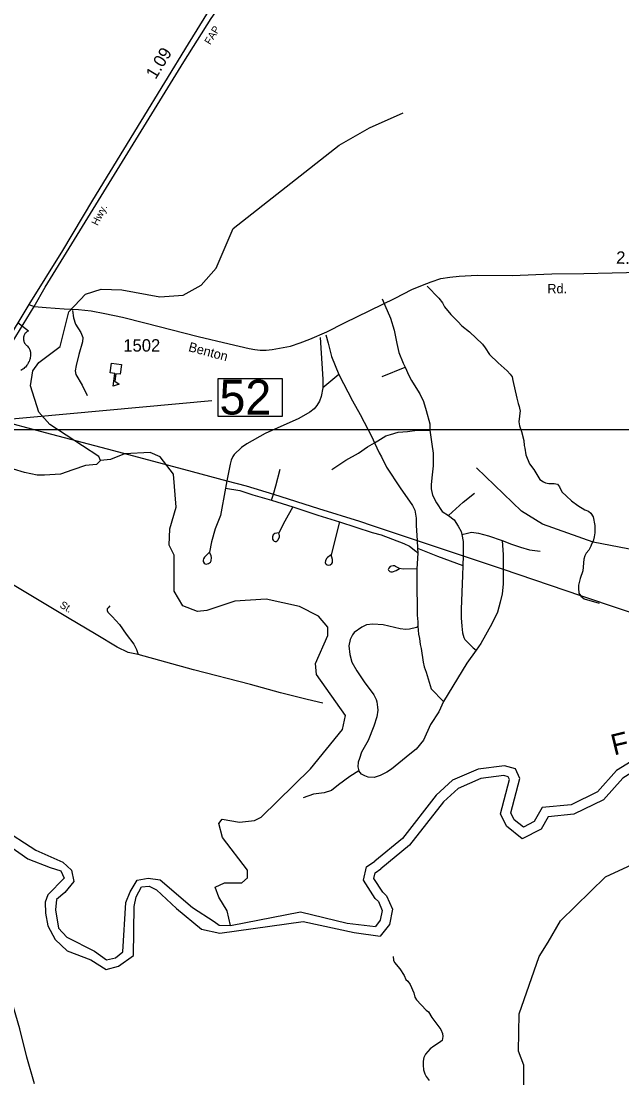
# Model space of a CAD drawing. Extents: x 2104537 to 2336408, y 34176 to 229611.
# Drawn here: x 2223841 to 2229888, y 93694 to 104325 of the extents above; entities that cross this region are included whole.
import ezdxf

# ---------------------------------------------------------------- set-up
doc = ezdxf.new("R2010")
doc.units = 0
for name, color, linetype in [('Exist Cultural Educational Facility Middle CELL', 7, 'Continuous'), ('Exist Hydrographic Creek Single Shore', 7, 'Continuous'), ('Exist Hydrographic Misc Water Feature', 7, 'Continuous'), ('Exist Hydrographic River Shore', 7, 'Continuous'), ('Exist Hydrographic River Shore Label', 7, 'Continuous'), ('Exist Road Non-System Type 51', 7, 'Continuous'), ('Exist Road Non-System Type 51 Label', 7, 'Continuous'), ('Exist Road Primary NC Attributed', 7, 'Continuous'), ('Exist Road Primary US Divided Attributed', 7, 'Continuous'), ('Exist Road Primary US Label', 7, 'Continuous'), ('Exist Road Primary US Mileage Hundredths English Label', 7, 'Continuous'), ('Exist Road Primary US Shield CELL', 7, 'Continuous'), ('Exist Road Primary US Structure Standard Bridge Number Label', 7, 'Continuous'), ('Exist Road Secondary Mileage Hundredths English Label', 7, 'Continuous'), ('Exist Road Secondary Type 51 Attributed', 7, 'Continuous'), ('Exist Road Secondary Type 51 Label', 7, 'Continuous'), ('Exist Road Secondary Type 51 Number Label', 7, 'Continuous'), ('Exist Utilities Electrical Transmission Line', 7, 'Continuous'), ('Map Preparation Inset Cut Line', 7, 'Continuous')]:
    doc.layers.add(name, color=color, linetype=linetype)

msp = doc.modelspace()

# ---------------------------------------------------------------- linework, layer by layer
at = {"layer": 'Exist Cultural Educational Facility Middle CELL'}
msp.add_lwpolyline([(2224853, 100869), (2224840, 100772), (2224794, 100778), (2224784, 100704), (2224828, 100674), (2224768, 100652), (2224785, 100780), (2224739, 100786), (2224752, 100883)], close=True, dxfattribs=at)
at = {"layer": 'Exist Hydrographic Creek Single Shore'}
for points in [[(2225948, 95227), (2225917, 95373), (2225830, 95511), (2225795, 95611), (2225887, 95655), (2226062, 95655), (2226120, 95707), (2226119, 95782), (2225867, 96112), (2225833, 96253), (2225866, 96295), (2226041, 96266), (2226191, 96283), (2226257, 96317), (2226754, 96803), (2227076, 97197), (2227108, 97338), (2226814, 97753), (2226805, 97862), (2226928, 98145), (2226927, 98227), (2226835, 98337), (2226642, 98436), (2226309, 98508), (2225992, 98488), (2225710, 98395), (2225618, 98387), (2225468, 98442), (2225383, 98591), (2225381, 98952), (2225330, 99052), (2225337, 99216), (2225402, 99434), (2225375, 99766), (2225241, 99942), (2225141, 99984), (2224882, 99972), (2224741, 99913), (2224641, 99905)], [(2224641, 99905), (2224600, 99863), (2224491, 99854), (2224362, 99810), (2224238, 99766), (2224076, 99758), (2224002, 99757), (2223877, 99785), (2223764, 99818)], [(2231570, 96090), (2231446, 96170), (2231347, 96328), (2231347, 96536), (2231434, 96667), (2231466, 96801), (2231561, 97485), (2231422, 98209), (2231337, 98407), (2230834, 98785), (2230541, 98902), (2229598, 99084), (2229089, 99264), (2228879, 99396), (2228426, 99832)]]:
    msp.add_lwpolyline(points, dxfattribs=at)
at = {"layer": 'Exist Hydrographic Misc Water Feature'}
msp.add_line((2227347, 103250), (2227688, 103402), dxfattribs=at)
for points in [[(2224641, 99905), (2224624, 99944), (2224130, 100266), (2224021, 100392), (2223936, 100656), (2223960, 100807), (2224018, 100891), (2224233, 101051), (2224322, 101400), (2224488, 101578), (2224646, 101627), (2224854, 101623), (2225238, 101550), (2225471, 101568), (2225654, 101670), (2225803, 101838), (2225975, 102238), (2227044, 103077), (2227347, 103250)], [(2228902, 93498), (2228900, 93822), (2228849, 93961), (2228854, 94338), (2229057, 94915), (2229148, 95058), (2229271, 95275), (2229724, 95715), (2230564, 96105)]]:
    msp.add_lwpolyline(points, dxfattribs=at)
at = {"layer": 'Exist Hydrographic River Shore'}
for points in [[(2230564, 96105), (2230563, 96244), (2230686, 96501), (2230684, 96718), (2230516, 96891), (2230257, 96939), (2230024, 96904), (2229834, 96786), (2229644, 96570), (2229378, 96441), (2229087, 96414), (2229005, 96271), (2228897, 96214), (2228805, 96288), (2228771, 96361), (2228860, 96704), (2228817, 96803), (2228708, 96834), (2228442, 96800), (2228185, 96690), (2228020, 96539), (2227681, 96103), (2227402, 95875)], [(2230466, 96068), (2230465, 96266), (2230588, 96523), (2230586, 96677), (2230467, 96800), (2230256, 96839), (2230059, 96810), (2229898, 96710), (2229705, 96490), (2229405, 96345), (2229147, 96320), (2229076, 96197), (2228886, 96097), (2228726, 96226), (2228667, 96351), (2228756, 96695), (2228745, 96721), (2228700, 96734), (2228468, 96704), (2228239, 96606), (2228093, 96472), (2227752, 96034), (2227462, 95798)], [(2223476, 96199), (2223909, 95898), (2224133, 95809), (2224242, 95776), (2224275, 95703), (2224110, 95535), (2224083, 95460), (2224087, 95350), (2224110, 95224), (2224183, 95086), (2224305, 94970), (2224542, 94881), (2224698, 94785), (2224823, 94818), (2224972, 94924), (2224978, 95416), (2224998, 95515), (2225054, 95617), (2225129, 95621), (2225203, 95584), (2225404, 95399), (2225658, 95191), (2225843, 95148)], [(2223638, 96212), (2223988, 95984), (2224262, 95865), (2224348, 95782), (2224371, 95670), (2224282, 95558), (2224196, 95489), (2224189, 95383), (2224219, 95198), (2224302, 95109), (2224579, 94967), (2224701, 94881), (2224793, 94901), (2224866, 94960), (2224897, 95458), (2224938, 95565), (2225011, 95683), (2225119, 95704), (2225242, 95687), (2225566, 95409), (2225783, 95267), (2225835, 95230), (2225948, 95227)], [(2227405, 95498), (2227286, 95681), (2227319, 95815), (2227402, 95875)], [(2227481, 95562), (2227392, 95699), (2227406, 95756), (2227462, 95798)], [(2227405, 95498), (2227438, 95467), (2227477, 95378), (2227457, 95279), (2227407, 95216)], [(2227481, 95562), (2227519, 95526), (2227580, 95390), (2227549, 95237), (2227456, 95120)], [(2225948, 95227), (2226655, 95363), (2227123, 95251), (2227407, 95216)], [(2225843, 95148), (2226681, 95267), (2227193, 95155), (2227456, 95120)]]:
    msp.add_lwpolyline(points, dxfattribs=at)
at = {"layer": 'Exist Road Non-System Type 51'}
for p, q in [((2227475, 101532), (2227503, 101468)), ((2227475, 100751), (2227708, 100843)), ((2227039, 100769), (2226879, 100636)), ((2225912, 99701), (2225898, 99627)), ((2226363, 99505), (2226381, 99565)), ((2226363, 99505), (2226576, 99439)), ((2227045, 99286), (2226961, 98955)), ((2227827, 99101), (2227831, 99024)), ((2227831, 99024), (2227834, 98971)), ((2227834, 98971), (2227826, 98814)), ((2228291, 98945), (2228288, 98848))]:
    msp.add_line(p, q, dxfattribs=at)
for points in [[(2227929, 101658), (2228045, 101537), (2228083, 101492), (2228102, 101450), (2228166, 101374), (2228236, 101304), (2228277, 101259), (2228356, 101199), (2228484, 101075), (2228513, 101037), (2228557, 100971), (2228643, 100887), (2228735, 100806), (2228764, 100774), (2228785, 100745), (2228790, 100709), (2228831, 100532), (2228844, 100478), (2228855, 100449), (2228860, 100415), (2228864, 100409), (2228850, 100295), (2228857, 100253), (2228878, 100197), (2228901, 100106), (2228906, 100054), (2228913, 100030), (2228923, 99962), (2228959, 99872), (2229001, 99815), (2229061, 99712), (2229098, 99689), (2229118, 99680), (2229153, 99673), (2229206, 99672), (2229241, 99665), (2229261, 99640), (2229285, 99588), (2229330, 99544), (2229381, 99499), (2229445, 99451), (2229514, 99409), (2229554, 99396), (2229577, 99374), (2229600, 99339), (2229616, 99250), (2229616, 99178), (2229609, 99137), (2229598, 99094), (2229581, 99062), (2229576, 99044), (2229555, 99004), (2229530, 98973), (2229517, 98945), (2229505, 98912), (2229497, 98796), (2229469, 98717), (2229453, 98651), (2229452, 98619), (2229456, 98571), (2229471, 98548)], [(2227503, 101468), (2227560, 101335), (2227595, 101216), (2227623, 101082), (2227644, 100991), (2227686, 100885), (2227708, 100843)], [(2224357, 101413), (2224367, 101340), (2224389, 101275), (2224442, 101191), (2224461, 101141), (2224458, 101097), (2224423, 100972), (2224395, 100860), (2224386, 100807), (2224392, 100769), (2224455, 100663), (2224505, 100560)], [(2226850, 101141), (2226878, 100722), (2226879, 100636)], [(2226907, 101170), (2226932, 101086), (2226967, 100951), (2227039, 100769)], [(2227708, 100843), (2227743, 100758), (2227771, 100709), (2227813, 100639), (2227855, 100575), (2227890, 100498), (2227919, 100406), (2227954, 100273), (2227954, 100209)], [(2227039, 100769), (2227176, 100506), (2227255, 100367), (2227371, 100144), (2227398, 100083)], [(2226879, 100636), (2226863, 100549), (2226845, 100502), (2226818, 100459), (2226790, 100424), (2226749, 100391), (2226637, 100327), (2226297, 100176), (2226112, 100072), (2226058, 100034), (2225987, 99966), (2225971, 99945), (2225954, 99908), (2225944, 99867), (2225912, 99701)], [(2227398, 100083), (2227433, 100104), (2227511, 100153), (2227560, 100167), (2227637, 100188), (2227729, 100195), (2227827, 100209), (2227954, 100209)], [(2227954, 100209), (2227975, 100069), (2227989, 99977), (2227989, 99900), (2227989, 99851), (2227975, 99731), (2227968, 99661), (2227968, 99618), (2227982, 99555), (2228024, 99478), (2228080, 99393), (2228144, 99351)], [(2226969, 99815), (2227110, 99907), (2227236, 99977), (2227328, 100041), (2227398, 100083)], [(2227398, 100083), (2227444, 99980), (2227469, 99940), (2227520, 99838), (2227658, 99630), (2227780, 99451), (2227806, 99406), (2227818, 99324), (2227818, 99250), (2227827, 99101)], [(2226381, 99565), (2226406, 99651), (2226448, 99818)], [(2225898, 99627), (2225847, 99352), (2225796, 99218), (2225758, 99087), (2225736, 98981)], [(2225898, 99627), (2226044, 99602), (2226175, 99559), (2226363, 99505)], [(2228144, 99351), (2228291, 99485), (2228404, 99576)], [(2226576, 99439), (2226495, 99294), (2226434, 99176)], [(2226576, 99439), (2226829, 99353), (2227045, 99286)], [(2228144, 99351), (2228200, 99309), (2228242, 99245), (2228270, 99189), (2228277, 99161)], [(2227045, 99286), (2227376, 99180), (2227464, 99158), (2227693, 99070), (2227752, 99041), (2227816, 98994), (2227834, 98971)], [(2226434, 99176), (2226395, 99169), (2226379, 99155), (2226373, 99135), (2226373, 99113), (2226379, 99102), (2226387, 99093), (2226399, 99089), (2226409, 99090), (2226419, 99096), (2226428, 99106), (2226441, 99136), (2226441, 99145), (2226434, 99176)], [(2228277, 99161), (2228334, 99175), (2228376, 99182), (2228446, 99175), (2228545, 99147), (2228685, 99098)], [(2228277, 99161), (2228291, 99091), (2228291, 98950), (2228291, 98945)], [(2228685, 99098), (2228777, 99062), (2228868, 99034), (2228960, 99006), (2229065, 98992)], [(2228685, 99098), (2228692, 98957), (2228692, 98810)], [(2225736, 98981), (2225688, 98931), (2225677, 98915), (2225674, 98902), (2225675, 98888), (2225685, 98871), (2225694, 98865), (2225703, 98863), (2225727, 98867), (2225747, 98883), (2225754, 98896), (2225758, 98927), (2225755, 98945), (2225736, 98981)], [(2227831, 99024), (2228031, 98943), (2228288, 98848)], [(2225020, 97952), (2224918, 97973), (2224807, 98026), (2224598, 98154), (2224307, 98324), (2223773, 98647), (2223502, 98804), (2223299, 98928)], [(2226961, 98955), (2226925, 98930), (2226916, 98917), (2226906, 98896), (2226903, 98877), (2226905, 98868), (2226912, 98860), (2226922, 98854), (2226931, 98852), (2226951, 98855), (2226968, 98868), (2226974, 98877), (2226977, 98888), (2226977, 98910), (2226961, 98955)], [(2227649, 98817), (2227611, 98838), (2227598, 98844), (2227585, 98845), (2227569, 98843), (2227556, 98837), (2227542, 98822), (2227537, 98808), (2227540, 98800), (2227553, 98788), (2227563, 98785), (2227580, 98785), (2227616, 98798), (2227649, 98817)], [(2227826, 98814), (2227688, 98812), (2227649, 98817)], [(2227826, 98814), (2227825, 98706), (2227828, 98354), (2227830, 98308), (2227834, 98287), (2227836, 98237)], [(2228288, 98848), (2228284, 98746), (2228270, 98408), (2228270, 98320), (2228277, 98239), (2228284, 98172), (2228298, 98123), (2228306, 98102), (2228341, 98070), (2228390, 98021), (2228421, 97998)], [(2228692, 98810), (2228692, 98802), (2228692, 98661), (2228685, 98563), (2228664, 98478), (2228636, 98380), (2228580, 98260), (2228467, 98063), (2228421, 97998)], [(2229471, 98548), (2229476, 98541), (2229508, 98512), (2229659, 98469)], [(2224735, 98444), (2224716, 98423), (2224708, 98411), (2224707, 98396), (2224714, 98378), (2224759, 98334), (2224831, 98253), (2224898, 98159), (2224975, 98058), (2225004, 98004), (2225020, 97952)], [(2227836, 98237), (2227820, 98224), (2227752, 98206), (2227715, 98203), (2227656, 98211), (2227485, 98252), (2227382, 98258), (2227318, 98250), (2227270, 98228), (2227194, 98175), (2227176, 98151), (2227155, 98105), (2227139, 98040), (2227150, 97953), (2227171, 97875), (2227222, 97789), (2227293, 97678), (2227390, 97548), (2227414, 97500), (2227421, 97476), (2227430, 97423), (2227431, 97393), (2227421, 97324), (2227392, 97231), (2227333, 97086), (2227268, 96970), (2227247, 96907), (2227235, 96871), (2227229, 96824), (2227240, 96784)], [(2227836, 98237), (2227842, 98158), (2227851, 98114), (2227859, 98053), (2227868, 98013), (2227888, 97875), (2227897, 97830), (2227918, 97775), (2227968, 97606), (2228094, 97479)], [(2226877, 97464), (2226721, 97501), (2226452, 97568), (2226151, 97651), (2225576, 97800), (2225020, 97952)], [(2228421, 97998), (2228327, 97866), (2228094, 97479)], [(2228094, 97479), (2228045, 97377), (2227961, 97247), (2227890, 97092), (2227817, 97001), (2227753, 96949), (2227569, 96800), (2227522, 96769), (2227457, 96735), (2227395, 96715), (2227336, 96718), (2227300, 96732), (2227268, 96748), (2227240, 96784)], [(2227240, 96784), (2227150, 96727), (2227035, 96642), (2226964, 96585), (2226892, 96560), (2226786, 96547), (2226680, 96512)], [(2227585, 94913), (2227588, 94876), (2227598, 94853), (2227652, 94790), (2227696, 94725), (2227715, 94682), (2227734, 94668), (2227757, 94633), (2227795, 94550), (2227804, 94506), (2227821, 94477), (2227920, 94373), (2227942, 94358), (2227976, 94301), (2228067, 94181), (2228082, 94140), (2228085, 94110), (2228078, 94070), (2228053, 94049), (2227994, 94013), (2227958, 93986), (2227912, 93933), (2227895, 93897), (2227888, 93862), (2227887, 93822), (2227891, 93775), (2227905, 93733), (2227918, 93707), (2227949, 93666)]]:
    msp.add_lwpolyline(points, dxfattribs=at)
at = {"layer": 'Exist Road Primary NC Attributed'}
msp.add_lwpolyline([(2223975, 93632), (2223900, 93902), (2223829, 94188), (2223717, 94565), (2223584, 95024), (2223521, 95228), (2223440, 95435), (2223348, 95619), (2223266, 95753)], dxfattribs=at)
at = {"layer": 'Exist Road Primary US Divided Attributed'}
for points in [[(2227498, 105848), (2227141, 105674), (2226898, 105533), (2226639, 105362), (2226441, 105204), (2226286, 105071), (2226101, 104886), (2225889, 104641), (2225812, 104545), (2225723, 104421), (2225523, 104095), (2225047, 103318), (2224561, 102522), (2224257, 102016), (2223919, 101473)], [(2223973, 101453), (2224082, 101648), (2225479, 103915), (2225753, 104350), (2225864, 104510), (2225992, 104673), (2226155, 104851), (2226244, 104940), (2226382, 105061), (2226582, 105222), (2226764, 105355), (2227146, 105590), (2227536, 105767)], [(2223919, 101473), (2223670, 101061), (2223539, 100838), (2223408, 100633), (2223184, 100270)], [(2223235, 100244), (2223378, 100500), (2223571, 100809), (2223714, 101031), (2223973, 101453)]]:
    msp.add_lwpolyline(points, dxfattribs=at)
at = {"layer": 'Exist Road Primary US Shield CELL'}
msp.add_lwpolyline([(2223808, 101292), (2223914, 101208), (2223912, 101207), (2223906, 101204), (2223902, 101201), (2223894, 101196), (2223891, 101193), (2223888, 101190), (2223885, 101187), (2223883, 101184), (2223880, 101180), (2223877, 101176), (2223874, 101171), (2223872, 101167), (2223869, 101158), (2223867, 101153), (2223866, 101148), (2223865, 101139), (2223865, 101134), (2223865, 101130), (2223865, 101125), (2223865, 101120), (2223866, 101116), (2223867, 101112), (2223868, 101107), (2223870, 101101), (2223872, 101095), (2223877, 101086), (2223884, 101076), (2223888, 101071), (2223892, 101066), (2223899, 101061), (2223903, 101058), (2223907, 101054), (2223913, 101046), (2223916, 101042), (2223919, 101038), (2223921, 101034), (2223924, 101030), (2223926, 101026), (2223929, 101017), (2223932, 101008), (2223933, 101003), (2223935, 100993), (2223936, 100987), (2223937, 100977), (2223937, 100965), (2223936, 100953), (2223934, 100940), (2223932, 100931), (2223929, 100922), (2223927, 100914), (2223922, 100902), (2223917, 100893), (2223912, 100883), (2223908, 100876), (2223904, 100870), (2223898, 100862), (2223891, 100854), (2223884, 100845), (2223877, 100839), (2223869, 100831), (2223864, 100827), (2223857, 100822), (2223847, 100815), (2223837, 100810)], dxfattribs=at)
at = {"layer": 'Exist Road Primary US Structure Standard Bridge Number Label'}
msp.add_line((2223499, 100300), (2225760, 100508), dxfattribs=at)
msp.add_lwpolyline([(2225825, 100729), (2226469, 100729), (2226469, 100347), (2225825, 100347)], close=True, dxfattribs=at)
at = {"layer": 'Exist Road Secondary Type 51 Attributed'}
for points in [[(2223973, 101453), (2224092, 101443), (2224274, 101431), (2224418, 101424), (2224546, 101409), (2224683, 101385), (2224863, 101346), (2225085, 101289), (2225622, 101152), (2225936, 101078), (2226137, 101032), (2226194, 101022), (2226248, 101016), (2226309, 101014), (2226368, 101021), (2226442, 101034), (2226552, 101056), (2226649, 101087), (2226747, 101124), (2226918, 101198), (2227095, 101291), (2227608, 101537), (2227774, 101624), (2227883, 101669), (2227970, 101703), (2228067, 101735), (2228156, 101749), (2228251, 101758), (2228433, 101768), (2228783, 101766), (2229184, 101782), (2229507, 101786), (2229790, 101794), (2230078, 101800)], [(2223919, 101473), (2223973, 101453)]]:
    msp.add_lwpolyline(points, dxfattribs=at)
at = {"layer": 'Exist Utilities Electrical Transmission Line'}
for p, q in [((2227827, 99101), (2228291, 98945)), ((2228291, 98945), (2228692, 98810)), ((2228692, 98810), (2229471, 98548))]:
    msp.add_line(p, q, dxfattribs=at)
for points in [[(2223579, 100322), (2224085, 100186), (2224707, 100023), (2225475, 99816), (2225912, 99701)], [(2225912, 99701), (2226107, 99650), (2226381, 99565)], [(2226381, 99565), (2226835, 99423), (2227248, 99295), (2227375, 99252), (2227827, 99101)], [(2229471, 98548), (2235593, 96492), (2239870, 95075)]]:
    msp.add_lwpolyline(points, dxfattribs=at)
at = {"layer": 'Map Preparation Inset Cut Line'}
for points in [[(2197616, 118017), (2259069, 118017), (2259069, 100213), (2197616, 100213)], [(2262949, 100213), (2187500, 100213), (2187500, 55965), (2244094, 55965), (2244094, 70118), (2262949, 70118)]]:
    msp.add_lwpolyline(points, close=True, dxfattribs=at)

# ---------------------------------------------------------------- texts
at = {"layer": 'Exist Hydrographic River Shore Label'}
msp.add_text('Folly', height=210, rotation=13.6326, dxfattribs=at).set_placement((2229808, 96937))
at = {"layer": 'Exist Road Non-System Type 51 Label'}
msp.add_text('St.', height=75, rotation=328.7936, dxfattribs=at).set_placement((2224223, 98432))
at = {"layer": 'Exist Road Primary US Label'}
for s, rotation, p in [('FAP', 58.3411, (2225745, 104081)), ('Hwy.', 63.1854, (2224612, 102261))]:
    msp.add_text(s, height=75, rotation=rotation, dxfattribs=at).set_placement(p)
at = {"layer": 'Exist Road Primary US Mileage Hundredths English Label'}
msp.add_text('1.09', height=125, rotation=58.5157, dxfattribs=at).set_placement((2225195, 103732))
at = {"layer": 'Exist Road Primary US Structure Standard Bridge Number Label'}
msp.add_text('52', height=350, dxfattribs=at).set_placement((2225838, 100367))
at = {"layer": 'Exist Road Secondary Mileage Hundredths English Label'}
msp.add_text('2.20', height=125, rotation=358.4512, dxfattribs=at).set_placement((2229829, 101885))
at = {"layer": 'Exist Road Secondary Type 51 Label'}
for s, rotation, p in [('Rd.', 0.6395, (2229139, 101585)), ('Benton', 345.1117, (2225519, 101006))]:
    msp.add_text(s, height=95, rotation=rotation, dxfattribs=at).set_placement(p)
at = {"layer": 'Exist Road Secondary Type 51 Number Label'}
msp.add_text('1502', height=125, dxfattribs=at).set_placement((2224870, 101000))

doc.saveas('drawing.dxf')
